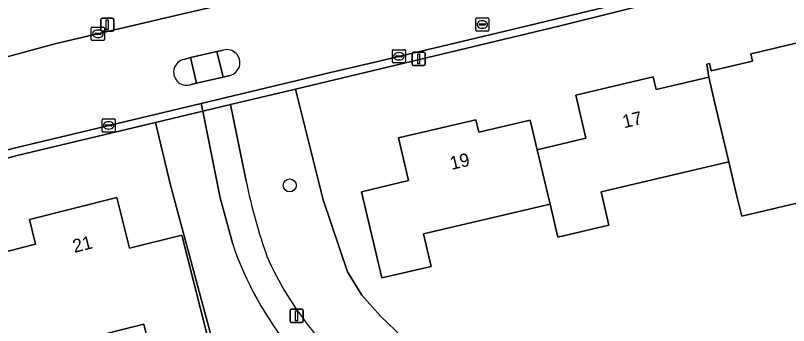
# Model space of a CAD drawing. Extents: x 157648 to 158502, y 379212 to 380938.
# Drawn here: x 158162.9 to 158221.4, y 380619.8 to 380643.2 of the extents above; entities that cross this region are included whole.
import ezdxf

# ---------------------------------------------------------------- set-up
doc = ezdxf.new("R2010")
doc.units = 0
for name, color, linetype in [('IMGEO_Boom', 7, 'Continuous'), ('IMGEO_Erf', 7, 'Continuous'), ('IMGEO_Groenvoorziening', 7, 'Continuous'), ('IMGEO_Kolk', 7, 'Continuous'), ('IMGEO_Lichtmast', 7, 'Continuous'), ('IMGEO_Pand', 7, 'Continuous'), ('IMGEO_Pand_nummerreeks', 7, 'Continuous'), ('IMGEO_Rijbaan_lokaal_open', 7, 'Continuous'), ('IMGEO_Rioolput', 7, 'Continuous'), ('IMGEO_Verkeerseiland_open', 7, 'Continuous'), ('IMGEO_Voetpad_open', 7, 'Continuous')]:
    doc.layers.add(name, color=color, linetype=linetype)

msp = doc.modelspace()

# ---------------------------------------------------------------- linework, layer by layer
at = {"layer": 'IMGEO_Boom'}
msp.add_circle((158183.656, 380630.361), 0.489, dxfattribs=at)
at = {"layer": 'IMGEO_Erf'}
for points in [[(158227.242, 380648.21), (158204.018, 380642.406), (158184.083, 380637.656), (158186.183, 380629.278), (158188.029, 380623.826), (158189.114, 380622.065), (158190.528, 380620.47), (158196.742, 380614.5), (158199.512, 380612.036), (158199.098, 380613.803), (158201.685, 380614.41), (158202.283, 380611.858), (158200.255, 380611.383), (158205.189, 380604.257), (158204.032, 380609.197), (158210.023, 380610.601), (158211.222, 380605.485), (158217.033, 380606.855), (158223.998, 380608.497)], [(158225.878, 380629.928), (158217.847, 380628.034), (158217.468, 380629.639), (158216.876, 380632.149), (158207.212, 380629.871), (158207.804, 380627.36), (158203.94, 380626.45), (158203.35, 380628.953), (158193.764, 380626.694), (158194.344, 380624.233), (158190.613, 380623.354), (158189.075, 380629.882), (158192.638, 380630.722), (158191.877, 380633.951), (158197.741, 380635.333), (158197.965, 380634.38), (158201.853, 380635.296), (158202.379, 380633.064), (158206.065, 380633.932), (158205.297, 380637.19), (158211.141, 380638.567), (158211.367, 380637.608), (158215.36, 380638.55), (158215.217, 380639.535), (158215.421, 380639.583), (158215.55, 380639.038), (158218.675, 380639.774), (158218.546, 380640.319), (158219.188, 380640.47), (158224.609, 380641.747)], [(158175.313, 380583.75), (158178.174, 380584.408), (158181.524, 380585.177), (158184.874, 380585.947), (158185.1, 380585.999), (158184.16, 380589.927), (158189.973, 380591.263), (158194.846, 380592.382), (158198.57, 380593.237), (158191.552, 380606.256), (158182.988, 380612.841), (158177.674, 380619.056), (158174.629, 380630.369), (158173.501, 380635.134), (158163.035, 380632.635), (158157.96, 380631.284)]]:
    msp.add_lwpolyline(points, dxfattribs=at)
msp.add_lwpolyline([(158146.901, 380610.717), (158146.374, 380612.813), (158145.155, 380617.662), (158149.148, 380618.666), (158148.978, 380619.343), (158154.76, 380620.796), (158154.953, 380620.028), (158158.512, 380620.922), (158162.069, 380621.816), (158161.239, 380625.118), (158164.433, 380625.921), (158163.967, 380627.777), (158170.562, 380629.433), (158171.525, 380625.603), (158175.502, 380626.603), (158178.306, 380615.45), (158173.99, 380614.366), (158172.61, 380619.855), (158163.399, 380617.54), (158164.032, 380615.022), (158160.231, 380614.067)], close=True, dxfattribs=at)
at = {"layer": 'IMGEO_Groenvoorziening'}
for points in [[(158196.742, 380614.5), (158190.528, 380620.47), (158189.114, 380622.065), (158188.029, 380623.826), (158186.183, 380629.278), (158184.083, 380637.656), (158179.163, 380636.483), (158180.364, 380630.69)], [(158179.345, 380625.905), (158178.394, 380629.426), (158177.087, 380635.99), (158173.501, 380635.134), (158174.629, 380630.369), (158177.674, 380619.056), (158182.988, 380612.841), (158191.552, 380606.256), (158198.57, 380593.237), (158198.593, 380593.242), (158198.612, 380593.159), (158200.671, 380589.34), (158203.054, 380585.037), (158205.347, 380587.551), (158201.245, 380596.226)]]:
    msp.add_lwpolyline(points, dxfattribs=at)
for centre, radius, start, end in [((158220.571, 380638.65), 40.988, 191.19893, 199.61054), ((158203.591, 380634.144), 25.608, 198.76723, 219.17638), ((158205.632, 380635.662), 26.005, 204.46168, 217.7179), ((158202.214, 380632.844), 21.578, 217.35064, 233.33795)]:
    msp.add_arc(centre, radius, start, end, dxfattribs=at)
at = {"layer": 'IMGEO_Kolk'}
for p, q in [((158168.642, 380641.41), (158168.642, 380642.262)), ((158168.717, 380642.336), (158169.569, 380642.336)), ((158169.643, 380642.262), (158169.643, 380641.41)), ((158168.901, 380641.83), (158168.901, 380641.842)), ((158169.339, 380641.793), (158168.941, 380641.793)), ((158168.944, 380641.879), (158169.342, 380641.879)), ((158169.13, 380642.116), (158169.155, 380642.116)), ((158169.385, 380641.842), (158169.385, 380641.83)), ((158169.569, 380641.336), (158168.717, 380641.336)), ((158169.153, 380641.556), (158169.128, 380641.556)), ((158191.418, 380639.709), (158191.418, 380640.561)), ((158191.493, 380640.635), (158192.345, 380640.635)), ((158192.419, 380640.561), (158192.419, 380639.709)), ((158191.677, 380640.129), (158191.677, 380640.141)), ((158192.115, 380640.092), (158191.717, 380640.092)), ((158191.72, 380640.178), (158192.118, 380640.178)), ((158191.906, 380640.415), (158191.931, 380640.415)), ((158192.161, 380640.141), (158192.161, 380640.129)), ((158192.345, 380639.635), (158191.493, 380639.635)), ((158191.929, 380639.855), (158191.904, 380639.855)), ((158169.457, 380634.477), (158169.457, 380635.329)), ((158169.532, 380635.403), (158170.384, 380635.403)), ((158170.458, 380635.329), (158170.458, 380634.477)), ((158169.716, 380634.897), (158169.716, 380634.909)), ((158170.154, 380634.86), (158169.756, 380634.86)), ((158169.759, 380634.946), (158170.157, 380634.946)), ((158169.945, 380635.183), (158169.97, 380635.183)), ((158170.2, 380634.909), (158170.2, 380634.897)), ((158170.384, 380634.403), (158169.532, 380634.403)), ((158169.968, 380634.623), (158169.943, 380634.623))]:
    msp.add_line(p, q, dxfattribs=at)
for points in [[(158168.642, 380641.41), (158168.642, 380642.262)], [(158168.717, 380642.336), (158169.569, 380642.336)], [(158169.643, 380642.262), (158169.643, 380641.41)], [(158169.569, 380641.336), (158168.717, 380641.336)], [(158191.418, 380639.709), (158191.418, 380640.561)], [(158191.493, 380640.635), (158192.345, 380640.635)], [(158192.419, 380640.561), (158192.419, 380639.709)], [(158192.345, 380639.635), (158191.493, 380639.635)], [(158169.457, 380634.477), (158169.457, 380635.329)], [(158169.532, 380635.403), (158170.384, 380635.403)], [(158170.458, 380635.329), (158170.458, 380634.477)], [(158170.384, 380634.403), (158169.532, 380634.403)]]:
    msp.add_lwpolyline(points, dxfattribs=at)
for centre, radius, start, end in [((158168.719, 380642.26), 0.0765, 91.55205, 178.44795), ((158168.719, 380642.26), 0.0765, 91.55205, 178.44795), ((158169.567, 380642.26), 0.0765, 1.55205, 88.44795), ((158169.567, 380642.26), 0.0765, 1.55205, 88.44795), ((158168.941, 380641.839), 0.0403, 85.87752, 175.75265), ((158168.938, 380641.829), 0.0366, 178.93798, 274.71019), ((158169.342, 380641.836), 0.043, 264.86636, 352.45326), ((158169.346, 380641.841), 0.0386, 1.73085, 96.63898), ((158168.719, 380641.412), 0.0765, 181.55205, 268.44795), ((158168.719, 380641.412), 0.0765, 181.55205, 268.44795), ((158169.567, 380641.412), 0.0765, 271.55205, 358.44795), ((158169.567, 380641.412), 0.0765, 271.55205, 358.44795), ((158191.495, 380640.559), 0.0765, 91.55205, 178.44795), ((158191.495, 380640.559), 0.0765, 91.55205, 178.44795), ((158192.343, 380640.559), 0.0765, 1.55205, 88.44795), ((158192.343, 380640.559), 0.0765, 1.55205, 88.44795), ((158191.717, 380640.138), 0.0403, 85.87752, 175.75265), ((158191.714, 380640.128), 0.0366, 178.93798, 274.71019), ((158192.118, 380640.135), 0.043, 264.86636, 352.45326), ((158192.122, 380640.14), 0.0386, 1.73085, 96.63898), ((158191.495, 380639.711), 0.0765, 181.55205, 268.44795), ((158191.495, 380639.711), 0.0765, 181.55205, 268.44795), ((158192.343, 380639.711), 0.0765, 271.55205, 358.44795), ((158192.343, 380639.711), 0.0765, 271.55205, 358.44795), ((158169.534, 380635.327), 0.0765, 91.55205, 178.44795), ((158169.534, 380635.327), 0.0765, 91.55205, 178.44795), ((158170.382, 380635.327), 0.0765, 1.55205, 88.44795), ((158170.382, 380635.327), 0.0765, 1.55205, 88.44795), ((158169.756, 380634.906), 0.0403, 85.87752, 175.75265), ((158169.753, 380634.896), 0.0366, 178.93798, 274.71019), ((158170.157, 380634.903), 0.043, 264.86636, 352.45326), ((158170.161, 380634.908), 0.0386, 1.73085, 96.63898), ((158169.534, 380634.479), 0.0765, 181.55205, 268.44795), ((158169.534, 380634.479), 0.0765, 181.55205, 268.44795), ((158170.382, 380634.479), 0.0765, 271.55205, 358.44795), ((158170.382, 380634.479), 0.0765, 271.55205, 358.44795)]:
    msp.add_arc(centre, radius, start, end, dxfattribs=at)
for centre, major_axis, ratio, start_param, end_param in [((158169.129, 380641.836), (-0.387, 0.002), 0.722429, 4.712389, 7.853982), ((158169.154, 380641.836), (-0.39, 0.002), 0.717154, 1.570796, 4.712389), ((158191.905, 380640.135), (-0.387, 0.002), 0.722429, 4.712389, 7.853982), ((158191.93, 380640.135), (-0.39, 0.002), 0.717154, 1.570796, 4.712389), ((158169.944, 380634.903), (-0.387, 0.002), 0.722429, 4.712389, 7.853982), ((158169.969, 380634.903), (-0.39, 0.002), 0.717154, 1.570796, 4.712389)]:
    msp.add_ellipse(centre, major_axis=major_axis, ratio=ratio, start_param=start_param, end_param=end_param, dxfattribs=at)
at = {"layer": 'IMGEO_Lichtmast'}
for p, q in [((158169.358, 380642.126), (158169.358, 380642.926)), ((158169.358, 380642.926), (158169.358, 380642.126)), ((158169.458, 380643.026), (158170.248, 380643.026)), ((158170.248, 380643.026), (158169.458, 380643.026)), ((158170.348, 380642.926), (158170.348, 380642.126)), ((158170.348, 380642.126), (158170.348, 380642.926)), ((158170.248, 380642.026), (158169.458, 380642.026)), ((158169.458, 380642.026), (158170.248, 380642.026)), ((158192.915, 380639.545), (158192.915, 380640.345)), ((158192.915, 380640.345), (158192.915, 380639.545)), ((158193.015, 380640.445), (158193.805, 380640.445)), ((158193.805, 380640.445), (158193.015, 380640.445)), ((158193.905, 380640.345), (158193.905, 380639.545)), ((158193.905, 380639.545), (158193.905, 380640.345)), ((158193.805, 380639.445), (158193.015, 380639.445)), ((158193.015, 380639.445), (158193.805, 380639.445)), ((158183.676, 380620.088), (158183.676, 380620.888)), ((158183.676, 380620.888), (158183.676, 380620.088)), ((158183.776, 380620.988), (158184.566, 380620.988)), ((158184.566, 380620.988), (158183.776, 380620.988)), ((158184.666, 380620.888), (158184.666, 380620.088)), ((158184.666, 380620.088), (158184.666, 380620.888)), ((158184.566, 380619.988), (158183.776, 380619.988)), ((158183.776, 380619.988), (158184.566, 380619.988))]:
    msp.add_line(p, q, dxfattribs=at)
for points in [[(158169.778, 380642.901), (158169.928, 380642.901), (158169.928, 380642.151), (158169.778, 380642.151), (158169.778, 380642.901)], [(158193.335, 380640.32), (158193.485, 380640.32), (158193.485, 380639.57), (158193.335, 380639.57), (158193.335, 380640.32)], [(158184.096, 380620.863), (158184.246, 380620.863), (158184.246, 380620.113), (158184.096, 380620.113), (158184.096, 380620.863)]]:
    msp.add_lwpolyline(points, dxfattribs=at)
for centre, start, end in [((158169.458, 380642.926), 90, 180), ((158169.458, 380642.926), 90, 180), ((158170.248, 380642.926), 0, 90), ((158170.248, 380642.926), 360, 90), ((158169.458, 380642.126), 180, 270), ((158169.458, 380642.126), 180, 270), ((158170.248, 380642.126), 270, 0), ((158170.248, 380642.126), 270, 0), ((158193.015, 380640.345), 90, 180), ((158193.015, 380640.345), 90, 180), ((158193.805, 380640.345), 0, 90), ((158193.805, 380640.345), 360, 90), ((158193.015, 380639.545), 180, 270), ((158193.015, 380639.545), 180, 270), ((158193.805, 380639.545), 270, 0), ((158193.805, 380639.545), 270, 0), ((158183.776, 380620.888), 90, 180), ((158183.776, 380620.888), 90, 180), ((158184.566, 380620.888), 0, 90), ((158184.566, 380620.888), 360, 90), ((158183.776, 380620.088), 180, 270), ((158183.776, 380620.088), 180, 270), ((158184.566, 380620.088), 270, 0), ((158184.566, 380620.088), 270, 0)]:
    msp.add_arc(centre, 0.1, start, end, dxfattribs=at)
at = {"layer": 'IMGEO_Pand'}
for points in [[(158215.36, 380638.55), (158215.895, 380636.27), (158216.876, 380632.149), (158217.468, 380629.639), (158217.847, 380628.034), (158225.878, 380629.928), (158224.916, 380634.006), (158230.245, 380635.262), (158229.248, 380639.442), (158228.705, 380641.747), (158224.824, 380640.832), (158224.609, 380641.747), (158219.188, 380640.47), (158218.546, 380640.319), (158218.675, 380639.774), (158215.55, 380639.038), (158215.421, 380639.583), (158215.217, 380639.535)], [(158215.36, 380638.55), (158211.367, 380637.608), (158211.141, 380638.567), (158205.297, 380637.19), (158206.065, 380633.932), (158202.379, 380633.064), (158203.35, 380628.953), (158203.94, 380626.45), (158207.804, 380627.36), (158207.212, 380629.871), (158216.876, 380632.149), (158215.895, 380636.27)], [(158203.35, 380628.953), (158202.379, 380633.064), (158201.853, 380635.296), (158197.965, 380634.38), (158197.741, 380635.333), (158191.877, 380633.951), (158192.638, 380630.722), (158189.075, 380629.882), (158190.613, 380623.354), (158194.344, 380624.233), (158193.764, 380626.694)], [(158160.231, 380614.067), (158164.032, 380615.022), (158163.399, 380617.54), (158172.61, 380619.855), (158173.99, 380614.366), (158178.306, 380615.45), (158175.502, 380626.603), (158171.525, 380625.603), (158170.562, 380629.433), (158163.967, 380627.777), (158164.433, 380625.921), (158161.239, 380625.118), (158162.069, 380621.816), (158158.512, 380620.922)]]:
    msp.add_lwpolyline(points, close=True, dxfattribs=at)
at = {"layer": 'IMGEO_Rijbaan_lokaal_open'}
for points in [[(158229.36, 380656.058), (158226.244, 380655.198), (158207.492, 380650.774), (158207.47, 380650.769), (158188.836, 380646.421), (158188.719, 380646.404), (158175.478, 380643.321), (158165.987, 380641.112), (158156.307, 380638.473)], [(158157.776, 380631.863), (158162.899, 380633.215), (158176.96, 380636.568), (158186.738, 380638.899), (158190.411, 380639.762), (158199.947, 380642.048), (158203.627, 380642.926), (158213.812, 380645.387), (158217.494, 380646.285), (158227.136, 380648.639), (158230.806, 380649.557), (158231.021, 380649.606)], [(158175.658, 380639.9), (158176.152, 380640.036), (158178.144, 380640.492), (158178.646, 380640.606)], [(158179.117, 380638.686), (158178.613, 380638.558), (158176.604, 380638.09), (158176.1, 380637.97)]]:
    msp.add_lwpolyline(points, dxfattribs=at)
for centre, radius, start, end in [((158178.898, 380639.65), 0.989, 282.80069, 104.76569), ((158175.86, 380638.931), 0.99, 101.78656, 284.01181)]:
    msp.add_arc(centre, radius, start, end, dxfattribs=at)
at = {"layer": 'IMGEO_Rioolput'}
for p, q in [((158197.725, 380642.111), (158197.725, 380642.963)), ((158197.8, 380643.037), (158198.652, 380643.037)), ((158198.726, 380642.963), (158198.726, 380642.111)), ((158197.984, 380642.531), (158197.984, 380642.543)), ((158198.422, 380642.494), (158198.024, 380642.494)), ((158198.027, 380642.58), (158198.425, 380642.58)), ((158198.236, 380642.257), (158198.211, 380642.257)), ((158198.213, 380642.817), (158198.238, 380642.817)), ((158198.468, 380642.543), (158198.468, 380642.531)), ((158198.652, 380642.037), (158197.8, 380642.037))]:
    msp.add_line(p, q, dxfattribs=at)
for points in [[(158197.725, 380642.111), (158197.725, 380642.963)], [(158197.8, 380643.037), (158198.652, 380643.037)], [(158198.726, 380642.963), (158198.726, 380642.111)], [(158198.652, 380642.037), (158197.8, 380642.037)]]:
    msp.add_lwpolyline(points, dxfattribs=at)
for centre, radius, start, end in [((158197.802, 380642.961), 0.0765, 91.55205, 178.44795), ((158197.802, 380642.961), 0.0765, 91.55205, 178.44795), ((158198.65, 380642.961), 0.0765, 1.55205, 88.44795), ((158198.65, 380642.961), 0.0765, 1.55205, 88.44795), ((158198.024, 380642.54), 0.0403, 85.87752, 175.75265), ((158198.021, 380642.53), 0.0366, 178.93798, 274.71019), ((158198.425, 380642.537), 0.043, 264.86636, 352.45326), ((158198.429, 380642.542), 0.0386, 1.73085, 96.63898), ((158197.802, 380642.113), 0.0765, 181.55205, 268.44795), ((158197.802, 380642.113), 0.0765, 181.55205, 268.44795), ((158198.65, 380642.113), 0.0765, 271.55205, 358.44795), ((158198.65, 380642.113), 0.0765, 271.55205, 358.44795)]:
    msp.add_arc(centre, radius, start, end, dxfattribs=at)
for centre, major_axis, ratio, start_param, end_param in [((158198.212, 380642.537), (-0.387, 0.002), 0.722429, 4.712389, 7.853982), ((158198.237, 380642.537), (-0.39, 0.002), 0.717154, 1.570796, 4.712389)]:
    msp.add_ellipse(centre, major_axis=major_axis, ratio=ratio, start_param=start_param, end_param=end_param, dxfattribs=at)
at = {"layer": 'IMGEO_Verkeerseiland_open'}
for points in [[(158178.646, 380640.606), (158178.144, 380640.492)], [(158176.152, 380640.036), (158175.658, 380639.9)], [(158176.604, 380638.09), (158176.152, 380640.036)], [(158178.144, 380640.492), (158178.613, 380638.558)], [(158178.613, 380638.558), (158179.117, 380638.686)], [(158176.1, 380637.97), (158176.604, 380638.09)]]:
    msp.add_lwpolyline(points, dxfattribs=at)
for centre, radius, start, end in [((158178.898, 380639.65), 0.989, 282.80069, 104.76569), ((158175.86, 380638.931), 0.99, 101.78656, 284.01181)]:
    msp.add_arc(centre, radius, start, end, dxfattribs=at)
at = {"layer": 'IMGEO_Voetpad_open'}
for points in [[(158231.021, 380649.606), (158230.806, 380649.557), (158227.136, 380648.639), (158217.494, 380646.285), (158213.812, 380645.387), (158203.627, 380642.926), (158199.947, 380642.048), (158190.411, 380639.762), (158186.738, 380638.899), (158176.96, 380636.568), (158177.087, 380635.99), (158179.163, 380636.483), (158184.083, 380637.656), (158204.018, 380642.406), (158227.242, 380648.21), (158230.925, 380649.086), (158240.566, 380651.381), (158252.054, 380654.187), (158264.64, 380657.11)], [(158156.307, 380638.473), (158165.987, 380641.112), (158175.478, 380643.321), (158188.719, 380646.404)], [(158157.96, 380631.284), (158163.035, 380632.635), (158173.501, 380635.134), (158177.087, 380635.99), (158176.96, 380636.568), (158162.899, 380633.215), (158157.776, 380631.863)], [(158180.364, 380630.69), (158179.163, 380636.483), (158177.087, 380635.99), (158178.394, 380629.426), (158179.345, 380625.905)]]:
    msp.add_lwpolyline(points, dxfattribs=at)
msp.add_lwpolyline([(158176.152, 380640.036), (158176.604, 380638.09), (158178.613, 380638.558), (158178.144, 380640.492)], close=True, dxfattribs=at)
for centre, radius, start, end in [((158220.571, 380638.65), 40.988, 191.19893, 199.61054), ((158203.591, 380634.144), 25.608, 198.76723, 219.17638), ((158205.632, 380635.662), 26.005, 204.46168, 217.7179), ((158202.214, 380632.844), 21.578, 217.35064, 233.33795)]:
    msp.add_arc(centre, radius, start, end, dxfattribs=at)

# ---------------------------------------------------------------- texts
at = {"layer": 'IMGEO_Pand_nummerreeks'}
for s, rotation, p in [('17', 13.25855, (158208.956, 380634.683)), ('19', 13.26121, (158195.903, 380631.531)), ('21', 14.09551, (158167.371, 380625.25))]:
    msp.add_text(s, height=1, rotation=rotation, dxfattribs=at).set_placement(p)

doc.saveas('drawing.dxf')
